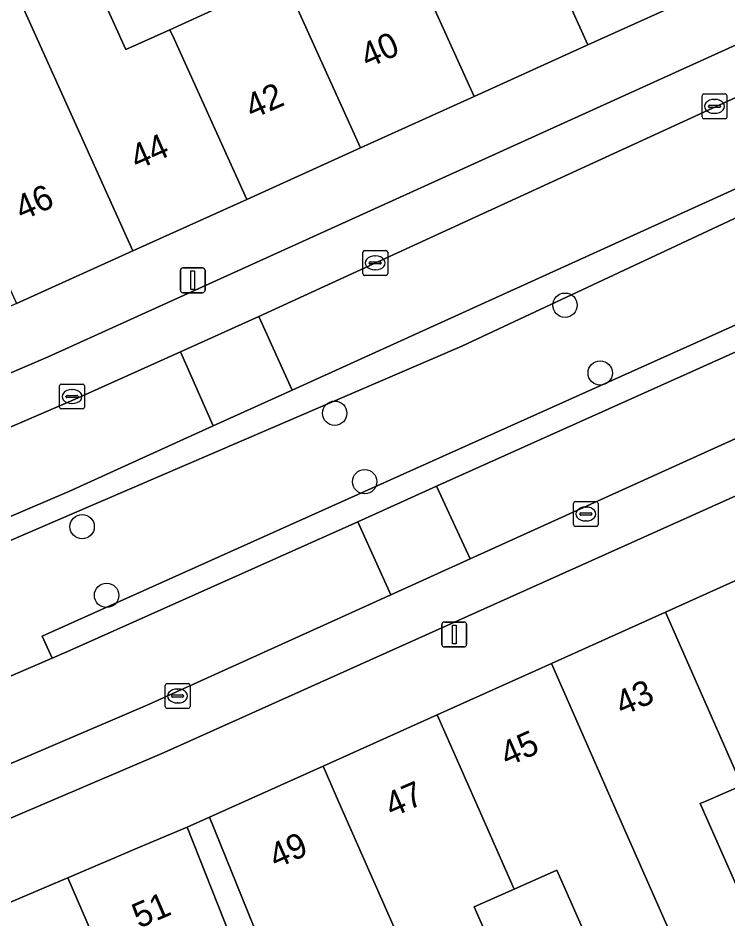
# Model space of a CAD drawing. Extents: x 159716 to 160783, y 383290 to 384031.
# Drawn here: x 160332.87 to 160361.4, y 383495.28 to 383531.47 of the extents above; entities that cross this region are included whole.
import ezdxf

# ---------------------------------------------------------------- set-up
doc = ezdxf.new("R2010")
doc.units = 0
for name, color, linetype in [('IMGEO_Boom', 7, 'Continuous'), ('IMGEO_Erf', 7, 'Continuous'), ('IMGEO_Groenvoorziening', 7, 'Continuous'), ('IMGEO_Kolk', 7, 'Continuous'), ('IMGEO_Lichtmast', 7, 'Continuous'), ('IMGEO_Pand', 7, 'Continuous'), ('IMGEO_Pand_nummerreeks', 7, 'Continuous'), ('IMGEO_Parkeervlak_open', 7, 'Continuous'), ('IMGEO_Rijbaan_lokaal_open', 7, 'Continuous'), ('IMGEO_Voetpad_open', 7, 'Continuous')]:
    doc.layers.add(name, color=color, linetype=linetype)

msp = doc.modelspace()

# ---------------------------------------------------------------- linework, layer by layer
at = {"layer": 'IMGEO_Boom'}
for centre in [(160354.85, 383519.937), (160356.261, 383517.211), (160345.594, 383515.596), (160346.796, 383512.844), (160335.444, 383511.04), (160336.426, 383508.277)]:
    msp.add_circle(centre, 0.489, dxfattribs=at)
at = {"layer": 'IMGEO_Erf'}
for points in [[(160334.659, 383535.829), (160337.204, 383530.204), (160338.972, 383531.004), (160340.817, 383531.839)], [(160361.957, 383500.643), (160360.479, 383500), (160360.284, 383499.915), (160362.78, 383494.253), (160359.848, 383492.96), (160356.969, 383491.691), (160354.525, 383497.235), (160352.802, 383496.475), (160351.193, 383495.766), (160353.666, 383490.157), (160350.674, 383488.838), (160347.79, 383487.566), (160345.344, 383493.113), (160343.517, 383492.308), (160349.426, 383479.467), (160349.919, 383479.732), (160354.477, 383482.181), (160353.035, 383484.235), (160355.803, 383486.177), (160357.244, 383484.124), (160368.603, 383491.221)]]:
    msp.add_lwpolyline(points, dxfattribs=at)
at = {"layer": 'IMGEO_Groenvoorziening'}
for points in [[(160317.234, 383499.643), (160331.284, 383505.619), (160331.695, 383504.671), (160331.889, 383504.753), (160334.236, 383505.754), (160333.832, 383506.645), (160372.154, 383523.831), (160385.217, 383530.224)], [(160385.217, 383530.224), (160372.154, 383523.831), (160333.832, 383506.645), (160334.236, 383505.754), (160334.834, 383506.009), (160346.529, 383511.239), (160349.684, 383512.667), (160370.197, 383521.871), (160372.014, 383522.697), (160373.078, 383523.188), (160377.415, 383525.363), (160385.456, 383529.438)], [(160369.649, 383528.328), (160367.242, 383527.145), (160367.733, 383526.256), (160350.698, 383518.297), (160335.143, 383511.6), (160315.681, 383503.207)], [(160367.242, 383527.145), (160366.634, 383526.846), (160343.877, 383516.522), (160340.714, 383515.087), (160334.907, 383512.453), (160315.609, 383504.198)], [(160315.681, 383503.207), (160335.143, 383511.6), (160350.698, 383518.297), (160367.733, 383526.256), (160367.242, 383527.145)]]:
    msp.add_lwpolyline(points, dxfattribs=at)
at = {"layer": 'IMGEO_Kolk'}
for p, q in [((160360.431, 383528.425), (160361.283, 383528.425)), ((160360.356, 383527.499), (160360.356, 383528.351)), ((160360.844, 383528.205), (160360.869, 383528.205)), ((160361.357, 383528.351), (160361.357, 383527.499)), ((160360.615, 383527.919), (160360.615, 383527.931)), ((160361.053, 383527.882), (160360.655, 383527.882)), ((160360.658, 383527.968), (160361.056, 383527.968)), ((160361.099, 383527.931), (160361.099, 383527.919)), ((160361.283, 383527.425), (160360.431, 383527.425)), ((160360.867, 383527.645), (160360.842, 383527.645)), ((160346.722, 383521.209), (160346.722, 383522.061)), ((160346.797, 383522.135), (160347.649, 383522.135)), ((160347.21, 383521.915), (160347.235, 383521.915)), ((160347.723, 383522.061), (160347.723, 383521.209)), ((160346.981, 383521.629), (160346.981, 383521.641)), ((160347.419, 383521.592), (160347.021, 383521.592)), ((160347.024, 383521.678), (160347.422, 383521.678)), ((160347.465, 383521.641), (160347.465, 383521.629)), ((160347.233, 383521.355), (160347.208, 383521.355)), ((160347.649, 383521.135), (160346.797, 383521.135)), ((160334.536, 383515.841), (160334.536, 383516.693)), ((160334.611, 383516.767), (160335.463, 383516.767)), ((160335.024, 383516.547), (160335.049, 383516.547)), ((160335.537, 383516.693), (160335.537, 383515.841)), ((160334.795, 383516.261), (160334.795, 383516.273)), ((160335.233, 383516.224), (160334.835, 383516.224)), ((160334.838, 383516.31), (160335.236, 383516.31)), ((160335.279, 383516.273), (160335.279, 383516.261)), ((160335.463, 383515.767), (160334.611, 383515.767)), ((160335.047, 383515.987), (160335.022, 383515.987)), ((160355.183, 383511.122), (160355.183, 383511.974)), ((160355.258, 383512.048), (160356.11, 383512.048)), ((160355.671, 383511.828), (160355.696, 383511.828)), ((160356.184, 383511.974), (160356.184, 383511.122)), ((160355.442, 383511.542), (160355.442, 383511.554)), ((160355.88, 383511.505), (160355.482, 383511.505)), ((160355.485, 383511.591), (160355.883, 383511.591)), ((160355.926, 383511.554), (160355.926, 383511.542)), ((160356.11, 383511.048), (160355.258, 383511.048)), ((160355.694, 383511.268), (160355.669, 383511.268)), ((160338.78, 383503.809), (160338.78, 383504.661)), ((160338.855, 383504.735), (160339.707, 383504.735)), ((160339.268, 383504.515), (160339.293, 383504.515)), ((160339.781, 383504.661), (160339.781, 383503.809)), ((160339.039, 383504.229), (160339.039, 383504.241)), ((160339.477, 383504.192), (160339.079, 383504.192)), ((160339.082, 383504.278), (160339.48, 383504.278)), ((160339.523, 383504.241), (160339.523, 383504.229)), ((160339.291, 383503.955), (160339.266, 383503.955)), ((160339.707, 383503.735), (160338.855, 383503.735))]:
    msp.add_line(p, q, dxfattribs=at)
for points in [[(160360.431, 383528.425), (160361.283, 383528.425)], [(160360.356, 383527.499), (160360.356, 383528.351)], [(160361.357, 383528.351), (160361.357, 383527.499)], [(160361.283, 383527.425), (160360.431, 383527.425)], [(160346.722, 383521.209), (160346.722, 383522.061)], [(160346.797, 383522.135), (160347.649, 383522.135)], [(160347.723, 383522.061), (160347.723, 383521.209)], [(160347.649, 383521.135), (160346.797, 383521.135)], [(160334.536, 383515.841), (160334.536, 383516.693)], [(160334.611, 383516.767), (160335.463, 383516.767)], [(160335.537, 383516.693), (160335.537, 383515.841)], [(160335.463, 383515.767), (160334.611, 383515.767)], [(160355.183, 383511.122), (160355.183, 383511.974)], [(160355.258, 383512.048), (160356.11, 383512.048)], [(160356.184, 383511.974), (160356.184, 383511.122)], [(160356.11, 383511.048), (160355.258, 383511.048)], [(160338.78, 383503.809), (160338.78, 383504.661)], [(160338.855, 383504.735), (160339.707, 383504.735)], [(160339.781, 383504.661), (160339.781, 383503.809)], [(160339.707, 383503.735), (160338.855, 383503.735)]]:
    msp.add_lwpolyline(points, dxfattribs=at)
for centre, radius, start, end in [((160360.433, 383528.349), 0.0765, 91.552, 178.448), ((160360.433, 383528.349), 0.0765, 91.552, 178.448), ((160361.281, 383528.349), 0.0765, 1.552, 88.448), ((160361.281, 383528.349), 0.0765, 1.552, 88.448), ((160360.655, 383527.928), 0.0403, 85.8775, 175.7526), ((160360.652, 383527.918), 0.0366, 178.938, 274.7102), ((160361.056, 383527.925), 0.043, 264.8664, 352.4533), ((160361.06, 383527.93), 0.0386, 1.7309, 96.639), ((160360.433, 383527.501), 0.0765, 181.552, 268.448), ((160360.433, 383527.501), 0.0765, 181.552, 268.448), ((160361.281, 383527.501), 0.0765, 271.552, 358.448), ((160361.281, 383527.501), 0.0765, 271.552, 358.448), ((160346.799, 383522.059), 0.0765, 91.552, 178.448), ((160346.799, 383522.059), 0.0765, 91.552, 178.448), ((160347.647, 383522.059), 0.0765, 1.552, 88.448), ((160347.647, 383522.059), 0.0765, 1.552, 88.448), ((160347.021, 383521.638), 0.0403, 85.8775, 175.7526), ((160347.018, 383521.628), 0.0366, 178.938, 274.7102), ((160347.422, 383521.635), 0.043, 264.8664, 352.4533), ((160347.426, 383521.64), 0.0386, 1.7309, 96.639), ((160346.799, 383521.211), 0.0765, 181.552, 268.448), ((160346.799, 383521.211), 0.0765, 181.552, 268.448), ((160347.647, 383521.211), 0.0765, 271.552, 358.448), ((160347.647, 383521.211), 0.0765, 271.552, 358.448), ((160334.613, 383516.691), 0.0765, 91.552, 178.448), ((160334.613, 383516.691), 0.0765, 91.552, 178.448), ((160335.461, 383516.691), 0.0765, 1.552, 88.448), ((160335.461, 383516.691), 0.0765, 1.552, 88.448), ((160334.835, 383516.27), 0.0403, 85.8775, 175.7526), ((160334.832, 383516.26), 0.0366, 178.938, 274.7102), ((160335.236, 383516.267), 0.043, 264.8664, 352.4533), ((160335.24, 383516.272), 0.0386, 1.7309, 96.639), ((160334.613, 383515.843), 0.0765, 181.552, 268.448), ((160334.613, 383515.843), 0.0765, 181.552, 268.448), ((160335.461, 383515.843), 0.0765, 271.552, 358.448), ((160335.461, 383515.843), 0.0765, 271.552, 358.448), ((160355.26, 383511.972), 0.0765, 91.552, 178.448), ((160355.26, 383511.972), 0.0765, 91.552, 178.448), ((160356.108, 383511.972), 0.0765, 1.552, 88.448), ((160356.108, 383511.972), 0.0765, 1.552, 88.448), ((160355.482, 383511.551), 0.0403, 85.8775, 175.7526), ((160355.479, 383511.541), 0.0366, 178.938, 274.7102), ((160355.883, 383511.548), 0.043, 264.8664, 352.4533), ((160355.887, 383511.553), 0.0386, 1.7309, 96.639), ((160355.26, 383511.124), 0.0765, 181.552, 268.448), ((160355.26, 383511.124), 0.0765, 181.552, 268.448), ((160356.108, 383511.124), 0.0765, 271.552, 358.448), ((160356.108, 383511.124), 0.0765, 271.552, 358.448), ((160338.857, 383504.659), 0.0765, 91.552, 178.448), ((160338.857, 383504.659), 0.0765, 91.552, 178.448), ((160339.705, 383504.659), 0.0765, 1.552, 88.448), ((160339.705, 383504.659), 0.0765, 1.552, 88.448), ((160339.079, 383504.238), 0.0403, 85.8775, 175.7526), ((160339.076, 383504.228), 0.0366, 178.938, 274.7102), ((160339.48, 383504.235), 0.043, 264.8664, 352.4533), ((160339.484, 383504.24), 0.0386, 1.7309, 96.639), ((160338.857, 383503.811), 0.0765, 181.552, 268.448), ((160338.857, 383503.811), 0.0765, 181.552, 268.448), ((160339.705, 383503.811), 0.0765, 271.552, 358.448), ((160339.705, 383503.811), 0.0765, 271.552, 358.448)]:
    msp.add_arc(centre, radius, start, end, dxfattribs=at)
for centre, major_axis, ratio, start_param, end_param in [((160360.843, 383527.925), (-0.387, 0.002), 0.722429, 4.712389, 7.853982), ((160360.868, 383527.925), (-0.39, 0.002), 0.717154, 1.570796, 4.712389), ((160347.209, 383521.635), (-0.387, 0.002), 0.722429, 4.712389, 7.853982), ((160347.234, 383521.635), (-0.39, 0.002), 0.717154, 1.570796, 4.712389), ((160335.023, 383516.267), (-0.387, 0.002), 0.722429, 4.712389, 7.853982), ((160335.048, 383516.267), (-0.39, 0.002), 0.717154, 1.570796, 4.712389), ((160355.67, 383511.548), (-0.387, 0.002), 0.722429, 4.712389, 7.853982), ((160355.695, 383511.548), (-0.39, 0.002), 0.717154, 1.570796, 4.712389), ((160339.267, 383504.235), (-0.387, 0.002), 0.722429, 4.712389, 7.853982), ((160339.292, 383504.235), (-0.39, 0.002), 0.717154, 1.570796, 4.712389)]:
    msp.add_ellipse(centre, major_axis=major_axis, ratio=ratio, start_param=start_param, end_param=end_param, dxfattribs=at)
at = {"layer": 'IMGEO_Lichtmast'}
for p, q in [((160339.393, 383520.538), (160339.393, 383521.338)), ((160339.393, 383521.338), (160339.393, 383520.538)), ((160339.493, 383521.438), (160340.283, 383521.438)), ((160340.283, 383521.438), (160339.493, 383521.438)), ((160340.383, 383521.338), (160340.383, 383520.538)), ((160340.383, 383520.538), (160340.383, 383521.338)), ((160340.283, 383520.438), (160339.493, 383520.438)), ((160339.493, 383520.438), (160340.283, 383520.438)), ((160349.902, 383506.304), (160349.902, 383507.104)), ((160349.902, 383507.104), (160349.902, 383506.304)), ((160350.002, 383507.204), (160350.792, 383507.204)), ((160350.792, 383507.204), (160350.002, 383507.204)), ((160350.892, 383507.104), (160350.892, 383506.304)), ((160350.892, 383506.304), (160350.892, 383507.104)), ((160350.792, 383506.204), (160350.002, 383506.204)), ((160350.002, 383506.204), (160350.792, 383506.204))]:
    msp.add_line(p, q, dxfattribs=at)
for points in [[(160339.813, 383521.313), (160339.963, 383521.313), (160339.963, 383520.563), (160339.813, 383520.563), (160339.813, 383521.313)], [(160350.322, 383507.079), (160350.472, 383507.079), (160350.472, 383506.329), (160350.322, 383506.329), (160350.322, 383507.079)]]:
    msp.add_lwpolyline(points, dxfattribs=at)
for centre, start, end in [((160339.493, 383521.338), 90, 180), ((160339.493, 383521.338), 90, 180), ((160340.283, 383521.338), 0, 90), ((160340.283, 383521.338), 360, 90), ((160339.493, 383520.538), 180, 270), ((160339.493, 383520.538), 180, 270), ((160340.283, 383520.538), 270, 0), ((160340.283, 383520.538), 270, 0), ((160350.002, 383507.104), 90, 180), ((160350.002, 383507.104), 90, 180), ((160350.792, 383507.104), 0, 90), ((160350.792, 383507.104), 360, 90), ((160350.002, 383506.304), 180, 270), ((160350.002, 383506.304), 180, 270), ((160350.792, 383506.304), 270, 0), ((160350.792, 383506.304), 270, 0)]:
    msp.add_arc(centre, 0.1, start, end, dxfattribs=at)
at = {"layer": 'IMGEO_Pand'}
for points in [[(160357.328, 383539.393), (160355.552, 383538.591), (160352.986, 383544.264), (160350.081, 383542.95), (160350.206, 383542.673), (160355.763, 383530.391), (160360.443, 383532.509), (160358.382, 383537.063)], [(160350.206, 383542.673), (160350.081, 383542.95), (160347.292, 383541.688), (160349.877, 383535.975), (160348.098, 383535.169), (160348.236, 383534.863), (160351.194, 383528.324), (160355.763, 383530.391)], [(160348.236, 383534.863), (160348.098, 383535.169), (160346.41, 383534.406), (160343.86, 383540.043), (160340.978, 383538.739), (160341.054, 383538.571), (160346.626, 383526.257), (160351.194, 383528.324)], [(160341.054, 383538.571), (160340.978, 383538.739), (160338.253, 383537.506), (160340.817, 383531.839), (160338.972, 383531.004), (160339.139, 383530.635), (160342.056, 383524.189), (160346.626, 383526.257)], [(160339.139, 383530.635), (160338.972, 383531.004), (160337.204, 383530.204), (160334.659, 383535.829), (160331.859, 383534.562), (160331.951, 383534.357), (160337.487, 383522.123), (160342.056, 383524.189)], [(160331.951, 383534.357), (160331.859, 383534.562), (160329.029, 383533.28), (160331.628, 383527.535), (160329.782, 383526.699), (160330.749, 383524.56), (160332.81, 383520.006), (160337.487, 383522.123)], [(160363.472, 383509.666), (160363.258, 383509.57), (160358.887, 383507.606), (160361.957, 383500.643), (160363.732, 383501.416), (160364.357, 383500), (160366.21, 383495.804), (160369.038, 383497.051), (160367.737, 383500)], [(160361.957, 383500.643), (160358.887, 383507.606), (160354.3, 383505.544), (160356.744, 383500), (160359.848, 383492.96), (160362.78, 383494.253), (160360.284, 383499.915), (160360.479, 383500)], [(160356.744, 383500), (160354.3, 383505.544), (160349.713, 383503.482), (160351.248, 383500), (160352.802, 383496.475), (160354.525, 383497.235), (160356.969, 383491.691), (160359.848, 383492.96)], [(160352.802, 383496.475), (160351.248, 383500), (160349.713, 383503.482), (160345.126, 383501.421), (160345.752, 383500), (160350.674, 383488.838), (160353.666, 383490.157), (160351.193, 383495.766)], [(160345.752, 383500), (160345.126, 383501.421), (160340.568, 383499.373), (160342.327, 383495.007), (160343.517, 383492.308), (160345.344, 383493.113), (160347.79, 383487.566), (160350.674, 383488.838)], [(160341.388, 383494.596), (160339.658, 383498.966), (160337.66, 383498.119), (160334.864, 383496.934), (160340.32, 383484.337), (160343.043, 383485.516), (160340.662, 383491.015), (160342.579, 383491.845)], [(160334.864, 383496.934), (160334.639, 383496.839), (160330.319, 383495.003), (160333.393, 383487.904), (160334.865, 383488.541), (160337.259, 383483.012), (160340.32, 383484.337)]]:
    msp.add_lwpolyline(points, close=True, dxfattribs=at)
at = {"layer": 'IMGEO_Parkeervlak_open'}
for points in [[(160362.73, 383530.858), (160334.075, 383517.862), (160314.765, 383509.59)], [(160314.92, 383507.445), (160335.169, 383516.166), (160339.403, 383518.058), (160342.543, 383519.481), (160363.688, 383529.186)], [(160390.396, 383528.326), (160373.389, 383519.87), (160351.034, 383509.743), (160347.853, 383508.302), (160338.079, 383503.874), (160323.639, 383497.711)], [(160325.094, 383496.144), (160338.74, 383501.971), (160374.689, 383518.101), (160389.872, 383525.805)]]:
    msp.add_lwpolyline(points, dxfattribs=at)
at = {"layer": 'IMGEO_Rijbaan_lokaal_open'}
for points in [[(160363.688, 383529.186), (160342.543, 383519.481), (160343.877, 383516.522), (160366.634, 383526.846), (160367.242, 383527.145), (160369.649, 383528.328), (160376.409, 383531.651), (160383.451, 383535.132)], [(160385.456, 383529.438), (160377.415, 383525.363), (160373.078, 383523.188), (160372.014, 383522.697), (160370.197, 383521.871), (160349.684, 383512.667), (160351.034, 383509.743), (160373.389, 383519.87), (160390.396, 383528.326), (160390.458, 383528.368), (160396.549, 383531.817), (160397.484, 383532.319)], [(160315.609, 383504.198), (160334.907, 383512.453), (160340.714, 383515.087), (160339.403, 383518.058), (160335.169, 383516.166), (160314.92, 383507.445)], [(160338.079, 383503.874), (160347.853, 383508.302), (160346.529, 383511.239), (160334.834, 383506.009), (160334.236, 383505.754), (160331.889, 383504.753), (160331.695, 383504.671), (160317.517, 383498.664)], [(160323.639, 383497.711), (160338.079, 383503.874)]]:
    msp.add_lwpolyline(points, dxfattribs=at)
for points in [[(160342.543, 383519.481), (160339.403, 383518.058), (160340.714, 383515.087), (160343.877, 383516.522)], [(160349.684, 383512.667), (160346.529, 383511.239), (160347.853, 383508.302), (160351.034, 383509.743)]]:
    msp.add_lwpolyline(points, close=True, dxfattribs=at)
at = {"layer": 'IMGEO_Voetpad_open'}
for points in [[(160361.544, 383533.049), (160360.443, 383532.509), (160355.763, 383530.391), (160351.194, 383528.324), (160346.626, 383526.257), (160342.056, 383524.189), (160337.487, 383522.123), (160332.81, 383520.006), (160331.751, 383519.538), (160327.025, 383517.524), (160322.412, 383515.558), (160317.797, 383513.591), (160313.183, 383511.625), (160308.458, 383509.611), (160306.534, 383508.471)], [(160314.765, 383509.59), (160334.075, 383517.862), (160362.73, 383530.858)], [(160390.751, 383526.253), (160389.872, 383525.805), (160374.689, 383518.101), (160338.74, 383501.971), (160325.094, 383496.144)], [(160319.663, 383491.067), (160320.978, 383491.032), (160325.666, 383493.025), (160330.319, 383495.003), (160334.639, 383496.839), (160334.864, 383496.934), (160337.66, 383498.119), (160339.658, 383498.966), (160340.568, 383499.373), (160345.126, 383501.421), (160349.713, 383503.482), (160354.3, 383505.544), (160358.887, 383507.606), (160363.258, 383509.57)], [(160368.603, 383491.221), (160357.244, 383484.124), (160354.477, 383482.181), (160349.919, 383479.732), (160349.426, 383479.467), (160343.517, 383492.308), (160342.327, 383495.007), (160340.568, 383499.373), (160339.658, 383498.966), (160341.388, 383494.596), (160342.579, 383491.845), (160348.328, 383478.567), (160345.872, 383476.854), (160345.985, 383476.677), (160344.485, 383475.723), (160342.078, 383474.19), (160334.955, 383469.237), (160335.459, 383468.466), (160345.36, 383474.681), (160347.169, 383475.795), (160377.174, 383495.494)]]:
    msp.add_lwpolyline(points, dxfattribs=at)

# ---------------------------------------------------------------- texts
at = {"layer": 'IMGEO_Pand_nummerreeks'}
for s, rotation, p in [('40', 23.8007, (160346.91, 383529.443)), ('42', 23.8007, (160342.277, 383527.4)), ('44', 23.8007, (160337.654, 383525.361)), ('46', 23.8007, (160333.027, 383523.32)), ('43', 23.7892, (160357.147, 383503.42)), ('45', 23.7892, (160352.523, 383501.382)), ('47', 23.7949, (160347.89, 383499.34)), ('49', 23.7892, (160343.232, 383497.286)), ('51', 23.4053, (160337.727, 383494.885))]:
    msp.add_text(s, height=1, rotation=rotation, dxfattribs=at).set_placement(p)

doc.saveas('drawing.dxf')
